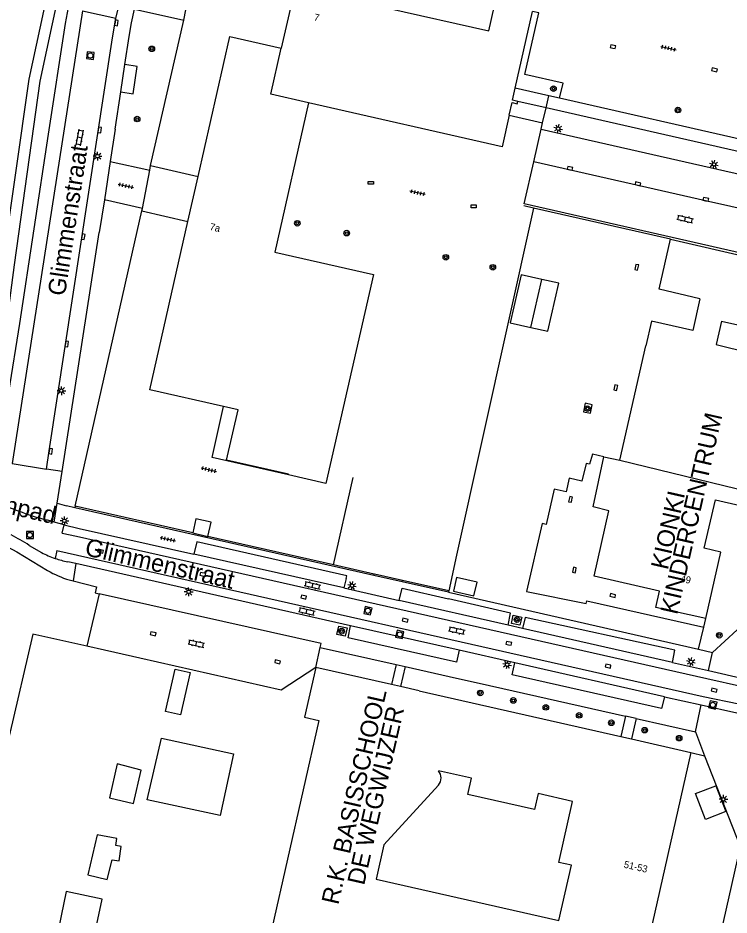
# Model space of a CAD drawing. Extents: x 128000 to 131008, y 398996 to 402500.
# Drawn here: x 128588.3 to 128690, y 399174.2 to 399302.4 of the extents above; entities that cross this region are included whole.
import ezdxf

# ---------------------------------------------------------------- set-up
doc = ezdxf.new("R2010")
doc.units = 0
for name, color, linetype in [('gg-afsc-hekwerk', 7, 'Continuous'), ('gg-anno-huisnummerreeks BGT', 7, 'Continuous'), ('gg-anno-openbare ruimte label', 7, 'Continuous'), ('gg-bbg-bijgebouw', 7, 'Continuous'), ('gg-bbg-gedigitaliseerde bebouwing', 7, 'Continuous'), ('gg-bbg-hoofdgebouw', 7, 'Continuous'), ('gg-bbg-luifel en loopbrug', 7, 'Continuous'), ('gg-bbg-onder overbouw', 7, 'Continuous'), ('gg-bbg-overig bouwwerk', 7, 'Continuous'), ('gg-bbg-pand overbouw', 7, 'Continuous'), ('gg-bbg-tussenscheiding', 7, 'Continuous'), ('gg-knt-verharding', 7, 'Continuous'), ('gg-knt-verharding nz', 7, 'Continuous'), ('gt-anno-overige text', 7, 'Continuous'), ('gt-grn-vlakafsluiter', 7, 'Continuous'), ('gt-grn-weggrens', 7, 'Continuous'), ('gt-symb-boom', 7, 'Continuous'), ('gt-symb-klinker verharding', 7, 'Continuous'), ('gt-symb-kolk', 7, 'Continuous'), ('gt-symb-kolk center center', 7, 'Continuous'), ('gt-symb-lichtmast', 7, 'Continuous'), ('gt-symb-rioolschacht', 7, 'Continuous'), ('gt-symb-tegel verharding', 7, 'Continuous')]:
    doc.layers.add(name, color=color, linetype=linetype)

# ---------------------------------------------------------------- blocks, each defined once
blk = doc.blocks.new('gt0-RS')
at = {"layer": 'gt-symb-rioolschacht'}
blk.add_lwpolyline([(-0.5, -0.5), (0.5, -0.5), (0.5, 0.5), (-0.5, 0.5)], close=True, dxfattribs=at)
blk.add_circle((0, 0), 0.375, dxfattribs=at)
blk = doc.blocks.new('gt0-KOLK')
at = {"layer": 'gt-symb-kolk'}
blk.add_lwpolyline([(0, 0), (0.38, 0), (0.38, 0.4), (-0.38, 0.4), (-0.38, 0), (0, 0)], dxfattribs=at)
blk = doc.blocks.new('gt0-BOOM')
at = {"layer": 'gt-symb-boom'}
for radius in [0.4, 0.2]:
    blk.add_circle((0, 0), radius, dxfattribs=at)
blk = doc.blocks.new('gt0-LMAST')
at = {"layer": 'gt-symb-lichtmast'}
for p, q in [((-0.18, 0.17), (-0.45, 0.44)), ((-0.01, 0.25), (-0.01, 0.62)), ((0.17, 0.17), (0.44, 0.44)), ((-0.26, 0), (-0.63, 0)), ((-0.18, -0.18), (-0.45, -0.45)), ((-0.01, -0.25), (-0.01, -0.63)), ((0.44, -0.45), (0.17, -0.18)), ((0.24, 0), (0.62, 0))]:
    blk.add_line(p, q, dxfattribs=at)
blk.add_circle((-0.01, 0), 0.25, dxfattribs=at)
blk = doc.blocks.new('gt0-KOLKCC')
at = {"layer": 'gt-symb-kolk center center'}
blk.add_lwpolyline([(-0.37, 0.2), (0.38, 0.2), (0.38, -0.2), (-0.37, -0.2)], close=True, dxfattribs=at)
blk = doc.blocks.new('gt0-TEG1')
at = {"layer": 'gt-symb-tegel verharding'}
for p, q in [((-1.13, 0), (1.12, 0)), ((-0.9, -0.25), (-0.9, 0.25)), ((-0.45, -0.25), (-0.45, 0.25)), ((0, -0.25), (0, 0.25)), ((0.45, -0.25), (0.45, 0.25)), ((0.9, -0.25), (0.9, 0.25))]:
    blk.add_line(p, q, dxfattribs=at)
blk = doc.blocks.new('gt0-KL1')
at = {"layer": 'gt-symb-klinker verharding'}
for p, q in [((-1.15, 0.3), (1.15, 0.3)), ((-1, -0.3), (-1, 0.3)), ((-0.5, 0.3), (-0.5, 0.45)), ((0, -0.3), (0, 0.3)), ((0.5, 0.3), (0.5, 0.45)), ((1, -0.3), (1, 0.3)), ((-1.15, -0.3), (1.15, -0.3)), ((-0.5, -0.45), (-0.5, -0.3)), ((0.5, -0.45), (0.5, -0.3))]:
    blk.add_line(p, q, dxfattribs=at)

msp = doc.modelspace()

# ---------------------------------------------------------------- linework, layer by layer
at = {"layer": 'gg-afsc-hekwerk'}
for p, q in [((128612.02, 399302.13), (128612.33, 399303.59)), ((128607.28, 399281.33), (128612.02, 399302.13)), ((128663.85, 399289.57), (128664.25, 399291.32)), ((128665.79, 399290.97), (128664.25, 399291.32)), ((128713.2, 399280.21), (128665.79, 399290.97)), ((128663.36, 399287.44), (128663.85, 399289.57)), ((128663.16, 399286.55), (128663.36, 399287.44)), ((128662.1, 399281.89), (128663.16, 399286.55)), ((128607.16, 399280.7), (128607.28, 399281.33)), ((128607.28, 399281.33), (128614.09, 399279.77)), ((128660.72, 399275.87), (128662.1, 399281.89)), ((128606.1, 399275.21), (128607.16, 399280.7)), ((128596.48, 399232.64), (128606.03, 399274.86)), ((128606.03, 399274.86), (128606.1, 399275.21)), ((128606.03, 399274.86), (128612.63, 399273.35)), ((128662.04, 399275.25), (128651.06, 399225.63)), ((128662.04, 399275.25), (128660.65, 399275.57)), ((128681.64, 399270.79), (128662.04, 399275.25)), ((128633.44, 399224.26), (128636.27, 399236.74)), ((128613.31, 399228.81), (128596.48, 399232.64)), ((128613.31, 399228.81), (128615.49, 399228.32)), ((128633.44, 399224.26), (128615.49, 399228.32)), ((128651.06, 399225.63), (128649.94, 399220.53)), ((128639.27, 399222.93), (128633.44, 399224.26)), ((128649.94, 399220.53), (128643.3, 399222.02)), ((128649.94, 399220.53), (128649.89, 399220.32)), ((128649.89, 399220.32), (128685.64, 399212.19)), ((128692.97, 399216.6), (128687.66, 399211.73)), ((128685.64, 399212.19), (128687.66, 399211.73)), ((128684.56, 399197.42), (128686.5, 399196.93))]:
    msp.add_line(p, q, dxfattribs=at)
for points in [[(128615.49, 399228.32), (128615.96, 399230.36), (128613.75, 399230.85), (128613.31, 399228.81)], [(128643.3, 399222.02), (128639.3, 399222.92), (128639.27, 399222.93)], [(128598.14, 399212.6), (128590.45, 399214.33), (128580.25, 399170.59)], [(128630.91, 399209.57), (128625.98, 399206.35), (128598.14, 399212.6)], [(128686.5, 399196.93), (128691.61, 399183.96), (128670.86, 399091.92)]]:
    msp.add_lwpolyline(points, dxfattribs=at)
at = {"layer": 'gg-bbg-bijgebouw'}
for p, q in [((128661.66, 399258.2), (128663.24, 399265.06)), ((128658.71, 399258.86), (128661.66, 399258.2))]:
    msp.add_line(p, q, dxfattribs=at)
msp.add_lwpolyline([(128663.24, 399265.06), (128660.29, 399265.73), (128658.71, 399258.86)], dxfattribs=at)
at = {"layer": 'gg-bbg-gedigitaliseerde bebouwing'}
msp.add_lwpolyline([(128648.46, 399192.74), (128640.65, 399184.21), (128639.54, 399179.29), (128665.69, 399173.38), (128667.48, 399181.3), (128665.68, 399181.71), (128667.64, 399190.42), (128662.71, 399191.54), (128662.19, 399189.27), (128652.65, 399191.42), (128653.17, 399193.74), (128648.45, 399194.8)], dxfattribs=at)
msp.add_arc((128647.2, 399193.77), 1.63, 320.9308, 39.5691, dxfattribs=at)
at = {"layer": 'gg-bbg-hoofdgebouw'}
for p, q in [((128659.45, 399292.41), (128661.92, 399303.38)), ((128612.63, 399273.35), (128614.09, 399279.77)), ((128681.64, 399270.79), (128705.17, 399265.44)), ((128688.96, 399259.08), (128688.18, 399255.73)), ((128674.43, 399239.22), (128678.14, 399255.58)), ((128688.18, 399255.73), (128702.17, 399252.31)), ((128672.1, 399239.71), (128674.43, 399239.22)), ((128641.75, 399207.13), (128630.91, 399209.57)), ((128643.05, 399206.84), (128641.75, 399207.13)), ((128645.72, 399206.24), (128643.05, 399206.84)), ((128645.72, 399206.24), (128674.54, 399199.69)), ((128674.54, 399199.69), (128676.06, 399199.35)), ((128676.06, 399199.35), (128684.56, 399197.42)), ((128684.56, 399197.42), (128661.19, 399094.01))]:
    msp.add_line(p, q, dxfattribs=at)
for points in [[(128641.21, 399303.85), (128655.65, 399300.59), (128658.58, 399313.54)], [(128641.21, 399303.85), (128627.95, 399306.84), (128625.97, 399298.12)], [(128614.09, 399279.77), (128618.62, 399299.79), (128625.97, 399298.12)], [(128659.81, 399290.49), (128659.06, 399290.68), (128659.45, 399292.41)], [(128629.88, 399290.29), (128625.04, 399268.95), (128639.15, 399265.75), (128632.36, 399235.89), (128627, 399237.1)], [(128658.57, 399288.53), (128657.56, 399284.02), (128629.88, 399290.29)], [(128658.57, 399288.53), (128658.99, 399290.35), (128659.73, 399290.18), (128659.81, 399290.49)], [(128617.69, 399246.9), (128607.18, 399249.28), (128612.63, 399273.35)], [(128685.85, 399262.3), (128680.03, 399263.64), (128681.64, 399270.79)], [(128685.85, 399262.3), (128684.83, 399257.75), (128678.93, 399259.08), (128678.14, 399255.58)], [(128688.96, 399259.08), (128700.75, 399256.48), (128701.86, 399261.55)], [(128686.71, 399216.56), (128679.55, 399218.15), (128680.09, 399220.48), (128670.73, 399222.63), (128672.83, 399231.99), (128670.57, 399232.53), (128672.1, 399239.71)], [(128686.71, 399216.56), (128688.84, 399226.07), (128686.49, 399226.61), (128688.08, 399233.55)], [(128688.08, 399233.55), (128695.15, 399231.93), (128695.61, 399234.02)], [(128630.91, 399209.57), (128629.3, 399202.46), (128631.35, 399201.99), (128611.19, 399112.76), (128609.15, 399113.23), (128607.52, 399106.11)]]:
    msp.add_lwpolyline(points, dxfattribs=at)
at = {"layer": 'gg-bbg-luifel en loopbrug'}
for points in [[(128661.66, 399258.2), (128664.09, 399257.64), (128665.67, 399264.5), (128663.24, 399265.06)], [(128650.61, 399220.5), (128653.53, 399219.83), (128653.98, 399221.78), (128651.05, 399222.45), (128650.61, 399220.5)]]:
    msp.add_lwpolyline(points, dxfattribs=at)
at = {"layer": 'gg-bbg-onder overbouw'}
msp.add_lwpolyline([(128627, 399237.1), (128627.01, 399237.19), (128618.16, 399239.2), (128619.81, 399246.42), (128617.69, 399246.9)], dxfattribs=at)
at = {"layer": 'gg-bbg-overig bouwwerk'}
for points in [[(128612.94, 399208.86), (128611.58, 399202.81), (128609.43, 399203.29), (128610.79, 399209.34), (128612.94, 399208.86)], [(128685.23, 399191.54), (128688.13, 399192.66), (128689.57, 399188.96), (128686.67, 399187.83), (128685.23, 399191.54)]]:
    msp.add_lwpolyline(points, dxfattribs=at)
at = {"layer": 'gg-bbg-pand overbouw'}
msp.add_lwpolyline([(128627, 399237.1), (128616.07, 399239.59), (128617.69, 399246.9)], dxfattribs=at)
at = {"layer": 'gg-bbg-tussenscheiding'}
msp.add_line((128674.43, 399239.22), (128695.61, 399234.02), dxfattribs=at)
msp.add_lwpolyline([(128629.88, 399290.29), (128624.47, 399291.52), (128625.97, 399298.12)], dxfattribs=at)
at = {"layer": 'gg-knt-verharding'}
for p, q in [((128597.52, 399303.47), (128602.33, 399302.4)), ((128602.21, 399286.55), (128603.01, 399291.87)), ((128664.25, 399291.32), (128659.45, 399292.41)), ((128663.85, 399289.57), (128659.81, 399290.49)), ((128711.59, 399278.75), (128663.85, 399289.57)), ((128658.57, 399288.53), (128663.36, 399287.44)), ((128602.21, 399286.55), (128601.51, 399281.93)), ((128663.16, 399286.55), (128710.9, 399275.72)), ((128601.51, 399281.93), (128607.16, 399280.7)), ((128600.68, 399276.42), (128599.94, 399271.77)), ((128606.1, 399275.21), (128600.68, 399276.42)), ((128709.43, 399264.75), (128660.72, 399275.87)), ((128594.62, 399237.59), (128599.94, 399271.77)), ((128592.39, 399237.94), (128592.79, 399240.53)), ((128587.48, 399238.75), (128592.39, 399237.94)), ((128593.91, 399233.06), (128594.62, 399237.59)), ((128593.91, 399233.06), (128595.26, 399232.67)), ((128596.43, 399232.4), (128595.26, 399232.67)), ((128639.22, 399222.73), (128596.43, 399232.4)), ((128593.5, 399230.36), (128592.4, 399230.66)), ((128594.91, 399229.99), (128593.5, 399230.36)), ((128594.91, 399229.99), (128597.07, 399229.43)), ((128597.07, 399229.43), (128613.48, 399225.76)), ((128589.93, 399227.02), (128591.67, 399226)), ((128596.58, 399224.43), (128595.43, 399224.69)), ((128635.89, 399215.55), (128596.58, 399224.43)), ((128595.63, 399222.09), (128596.18, 399221.95)), ((128635.26, 399222.3), (128634.93, 399220.96)), ((128639.22, 399222.73), (128639.27, 399222.93)), ((128643.26, 399221.82), (128639.22, 399222.73)), ((128643.26, 399221.82), (128643.3, 399222.02)), ((128596.18, 399221.95), (128599.55, 399221.1)), ((128634.93, 399220.96), (128642.84, 399219.15)), ((128649.89, 399220.32), (128643.26, 399221.82)), ((128599.93, 399220.12), (128598.14, 399212.6)), ((128660.46, 399215.14), (128658.45, 399215.6)), ((128686.41, 399215.34), (128686.71, 399216.56)), ((128685.64, 399212.19), (128686.41, 399215.34)), ((128630.91, 399209.57), (128631.56, 399212.44)), ((128631.56, 399212.44), (128642.4, 399210)), ((128651.44, 399212.04), (128651.05, 399210.33)), ((128659.38, 399210.24), (128651.44, 399212.04)), ((128642.4, 399210), (128641.75, 399207.13)), ((128642.4, 399210), (128643.68, 399209.71)), ((128643.68, 399209.71), (128643.05, 399206.84)), ((128643.68, 399209.71), (128651.05, 399208.05)), ((128681.93, 399210.29), (128687.1, 399209.13)), ((128651.05, 399208.05), (128654.27, 399207.32)), ((128687.1, 399209.13), (128692.22, 399207.97)), ((128654.27, 399207.32), (128675.2, 399202.61)), ((128680.81, 399205.4), (128686.04, 399204.22)), ((128686.04, 399204.22), (128691.13, 399203.07)), ((128675.2, 399202.61), (128674.54, 399199.69)), ((128676.72, 399202.26), (128676.06, 399199.35)), ((128676.72, 399202.26), (128685.21, 399200.35)), ((128685.21, 399200.35), (128686.5, 399196.93))]:
    msp.add_line(p, q, dxfattribs=at)
for points in [[(128581.9, 399237.35), (128582.86, 399242.45), (128586.16, 399267.24), (128589.89, 399293.67), (128593.06, 399308.34), (128596.26, 399320.39), (128599.36, 399329.93), (128602.42, 399337.95), (128606.84, 399347.57), (128609.05, 399352.58), (128611.26, 399359.03)], [(128585.37, 399239.1), (128583.95, 399239.32), (128584.5, 399242.4), (128587.79, 399267.13), (128591.5, 399293.4), (128594.19, 399306.08)], [(128602.33, 399302.4), (128602.76, 399304.25), (128596.66, 399305.61), (128595.92, 399305.79)], [(128585.37, 399239.1), (128588.56, 399258.74), (128592.69, 399285.84), (128595.12, 399301.65), (128595.53, 399303.92)], [(128603.6, 399295.79), (128604.2, 399299.77), (128604.53, 399301.75), (128604.97, 399303.7), (128612.02, 399302.13)], [(128665.79, 399290.97), (128666.28, 399293.1), (128660.83, 399294.36), (128662.84, 399303.18), (128661.92, 399303.38)], [(128592.79, 399240.53), (128601.82, 399299.58), (128602.33, 399302.4)], [(128603.01, 399291.87), (128604.79, 399291.6), (128605.38, 399295.52), (128603.6, 399295.79)], [(128669.21, 399246.14), (128670.21, 399245.92), (128670.47, 399247.11), (128669.47, 399247.34), (128669.21, 399246.14)], [(128672.1, 399239.71), (128670.48, 399240.07), (128670.07, 399238.63), (128669.59, 399238.76), (128668.99, 399236.22), (128667.16, 399236.64), (128666.72, 399234.7), (128665.02, 399235.06), (128663.86, 399230.01), (128663.29, 399230.15), (128661.07, 399220.43), (128669.58, 399218.72), (128669.7, 399219.11), (128686.41, 399215.34)], [(128580.25, 399170.59), (128566.15, 399173.75), (128570.47, 399187.8), (128576.19, 399205.28), (128577.31, 399204.97), (128578.39, 399209.01), (128577.38, 399209.32), (128579.25, 399216.1), (128582.22, 399228.19), (128584.45, 399227.24), (128584.22, 399226.71), (128585.67, 399226.05), (128586.18, 399227.14), (128588.16, 399226.1), (128592.55, 399223.43)], [(128635.26, 399222.3), (128635.33, 399222.67), (128613.91, 399227.52), (128613.48, 399225.76)], [(128599.55, 399221.1), (128599.37, 399220.27), (128599.93, 399220.12)], [(128642.84, 399219.15), (128643.25, 399220.92), (128649.91, 399219.38)], [(128631.56, 399212.44), (128631.68, 399212.98), (128599.93, 399220.12)], [(128658.45, 399215.6), (128658.75, 399217.35), (128649.91, 399219.38)], [(128658.9, 399215.88), (128659.17, 399217.04), (128660.38, 399216.77), (128660.12, 399215.61), (128658.9, 399215.88)], [(128681.93, 399210.29), (128682.27, 399212.06), (128660.88, 399216.71), (128660.46, 399215.14)], [(128633.94, 399214.31), (128634.21, 399215.48), (128635.39, 399215.22), (128635.12, 399214.04), (128633.94, 399214.31)], [(128651.05, 399210.33), (128635.54, 399213.83), (128635.89, 399215.55)], [(128680.81, 399205.4), (128680.37, 399203.7), (128658.99, 399208.52), (128659.38, 399210.24)], [(128606.8, 399190.65), (128608.86, 399199.46), (128619.14, 399197.25), (128617.24, 399188.4), (128606.8, 399190.65)], [(128601.41, 399190.92), (128604.85, 399190.14), (128605.93, 399194.91), (128602.51, 399195.8), (128601.41, 399190.92)], [(128598.28, 399179.94), (128601.09, 399179.27), (128601.76, 399182.08), (128602.78, 399181.93), (128603.09, 399184), (128602.31, 399184.12), (128602.46, 399185.13), (128599.64, 399185.66), (128598.28, 399179.94)], [(128593.75, 399170.61), (128598.87, 399169.53), (128600.34, 399176.46), (128595.22, 399177.53), (128593.75, 399170.61)]]:
    msp.add_lwpolyline(points, dxfattribs=at)
for centre, radius, start, end in [((128872.39, 399240.67), 298.38, 162.023, 173.7392), ((128873.8, 399240.6), 296.31, 163.9644, 172.8388), ((128605.34, 399277.8), 48.89, 246.0313, 254.6464), ((128571.43, 399197.52), 34.83, 57.9168, 62.863), ((128598.05, 399238.27), 13.83, 242.4895, 251.2906), ((128598.07, 399238.34), 13.9, 251.3326, 259.0683), ((128600.38, 399237.21), 15.85, 240.3934, 252.5551)]:
    msp.add_arc(centre, radius, start, end, dxfattribs=at)
at = {"layer": 'gg-knt-verharding nz'}
for p, q in [((128603.01, 399291.87), (128603.6, 399295.79)), ((128594.64, 399228.8), (128594.91, 399229.99)), ((128593.87, 399226.32), (128593.62, 399225.17)), ((128634.93, 399220.96), (128613.48, 399225.76)), ((128658.45, 399215.6), (128642.84, 399219.15)), ((128651.44, 399212.04), (128635.89, 399215.55)), ((128681.93, 399210.29), (128660.46, 399215.14)), ((128680.81, 399205.4), (128659.38, 399210.24)), ((128676.72, 399202.26), (128675.2, 399202.61))]:
    msp.add_line(p, q, dxfattribs=at)
for points in [[(128597.52, 399303.47), (128588.02, 399242.12), (128587.48, 399238.75)], [(128709.82, 399271.05), (128705.62, 399272.06), (128686.66, 399276.31), (128662.1, 399281.89)], [(128594.64, 399228.8), (128596.69, 399228.34), (128686.85, 399207.98), (128691.97, 399206.85)], [(128593.87, 399226.32), (128686.31, 399205.43), (128691.42, 399204.36)]]:
    msp.add_lwpolyline(points, dxfattribs=at)
at = {"layer": 'gt-grn-vlakafsluiter'}
msp.add_line((128596.48, 399232.64), (128596.43, 399232.4), dxfattribs=at)
at = {"layer": 'gt-grn-weggrens'}
for p, q in [((128601.51, 399281.93), (128600.68, 399276.42)), ((128594.62, 399237.59), (128592.39, 399237.94)), ((128593.5, 399230.36), (128593.91, 399233.06)), ((128596.58, 399224.43), (128596.18, 399221.95)), ((128687.1, 399209.13), (128687.66, 399211.73)), ((128685.21, 399200.35), (128686.04, 399204.22))]:
    msp.add_line(p, q, dxfattribs=at)

# ---------------------------------------------------------------- block references
at = {"layer": 'gt-symb-boom'}
for p in [(128607.45, 399298.02), (128664.91, 399292.33), (128682.72, 399289.27), (128605.36, 399287.98), (128628.27, 399273.08), (128635.34, 399271.68), (128649.52, 399268.22), (128656.24, 399266.79), (128669.78, 399246.58), (128659.69, 399216.41), (128634.61, 399214.76), (128688.63, 399214.18), (128654.44, 399205.93), (128659.17, 399204.86), (128663.82, 399203.87), (128668.59, 399202.72), (128673.2, 399201.67), (128677.97, 399200.61), (128682.89, 399199.47)]:
    msp.add_blockref('gt0-BOOM', p, dxfattribs=at)
at = {"layer": 'gt-symb-klinker verharding'}
for p, rotation in [((128597.16, 399285.33), 79.51061018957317), ((128683.75, 399273.7), -12.590950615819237), ((128630.46, 399221.32), -12.715336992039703), ((128629.62, 399217.6), -12.715336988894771), ((128651.08, 399214.86), -12.715336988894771), ((128613.82, 399212.99), -12.715336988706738)]:
    msp.add_blockref('gt0-KL1', p, dxfattribs=dict(at, rotation=rotation))
at = {"layer": 'gt-symb-kolk'}
for p, rotation in [((128602.2, 399301.78), -100.48938981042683), ((128673.39, 399298.14), -12.827123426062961), ((128687.9, 399294.82), -12.827123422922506), ((128599.8, 399286.45), -98.74616226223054), ((128667.24, 399280.74), -12.827123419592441), ((128676.95, 399278.52), -12.882979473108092), ((128686.66, 399276.31), -12.715336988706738), ((128597.46, 399271.18), -98.74616226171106), ((128677.02, 399266.75), 77.22875743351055), ((128595.09, 399255.85), -98.74616226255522), ((128674.02, 399249.53), 77.2287574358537), ((128592.79, 399240.53), -98.80280445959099), ((128667.56, 399233.56), 77.22875743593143), ((128600.07, 399226.01), -12.715336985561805), ((128668.09, 399223.46), 77.22875743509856), ((128614.71, 399222.7), -12.715336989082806), ((128629.13, 399219.44), -12.715336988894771), ((128673.35, 399219.67), -12.702731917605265), ((128643.66, 399216.15), -12.715336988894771), ((128607.6, 399214.2), -12.715336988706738), ((128658.49, 399212.83), -12.715336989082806), ((128625.4, 399210.18), -12.715336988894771), ((128672.68, 399209.58), -12.715336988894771), ((128687.85, 399206.13), -12.71533698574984)]:
    msp.add_blockref('gt0-KOLK', p, dxfattribs=dict(at, rotation=rotation))
at = {"layer": 'gt-symb-kolk center center'}
for p in [(128638.78, 399278.86), (128653.49, 399275.5)]:
    msp.add_blockref('gt0-KOLKCC', p, dxfattribs=at)
at = {"layer": 'gt-symb-lichtmast'}
for p, rotation in [((128665.58, 399286.62), 167.22875743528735), ((128687.86, 399281.5), 167.22875743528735), ((128636.1, 399221.27), -12.71533698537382), ((128658.3, 399209.97), -12.715336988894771), ((128684.59, 399210.37), -12.715336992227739)]:
    msp.add_blockref('gt0-LMAST', p, dxfattribs=dict(at, rotation=rotation))
for p in [(128599.7, 399282.68), (128594.53, 399249.15), (128594.96, 399230.55), (128612.73, 399220.38), (128689.23, 399190.73)]:
    msp.add_blockref('gt0-LMAST', p, dxfattribs=at)
at = {"layer": 'gt-symb-rioolschacht'}
for p, rotation in [((128598.66, 399297.06), -96.37182240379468), ((128638.36, 399217.69), -12.715336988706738), ((128642.93, 399214.3), -12.715336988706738), ((128687.71, 399204.22), -12.715336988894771)]:
    msp.add_blockref('gt0-RS', p, dxfattribs=dict(at, rotation=rotation))
msp.add_blockref('gt0-RS', (128590.01, 399228.51), dxfattribs=at)
at = {"layer": 'gt-symb-tegel verharding'}
for p, rotation in [((128681.37, 399298.13), -12.827123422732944), ((128603.76, 399278.45), -12.298855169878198), ((128645.46, 399277.44), 167.46497664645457), ((128615.63, 399237.86), -12.827123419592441), ((128609.77, 399227.91), -12.715336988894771)]:
    msp.add_blockref('gt0-TEG1', p, dxfattribs=dict(at, rotation=rotation))

# ---------------------------------------------------------------- texts
at = {"layer": 'gg-anno-huisnummerreeks BGT'}
for s, rotation, p in [('7', 347.2, (128630.58, 399302.1)), ('7a', 347.2, (128615.67, 399272.15)), ('49', 347.4, (128683, 399221.85)), ('51-53', 347.3, (128674.91, 399180.97))]:
    msp.add_text(s, height=1, rotation=rotation, dxfattribs=at).set_placement(p)
at = {"layer": 'gg-anno-openbare ruimte label'}
for s, rotation, p in [('Glimmenstraat', 81.3, (128595.02, 399262.6)), ('Glimmenpad', 347.1, (128574.96, 399234.28)), ('Glimmenstraat', 347.1, (128597.74, 399225.65))]:
    msp.add_text(s, height=2.5, rotation=rotation, dxfattribs=at).set_placement(p)
at = {"layer": 'gt-anno-overige text'}
for s, p in [('KINDERCENTRUM', (128682.6, 399217.03)), ('KIONKI', (128681.26, 399223.43)), ('R.K. BASISSCHOOL', (128634.13, 399175.55)), ('DE WEGWIJZER', (128637.82, 399178.34))]:
    msp.add_text(s, height=2.5, rotation=77.2288, dxfattribs=at).set_placement(p)

doc.saveas('drawing.dxf')
